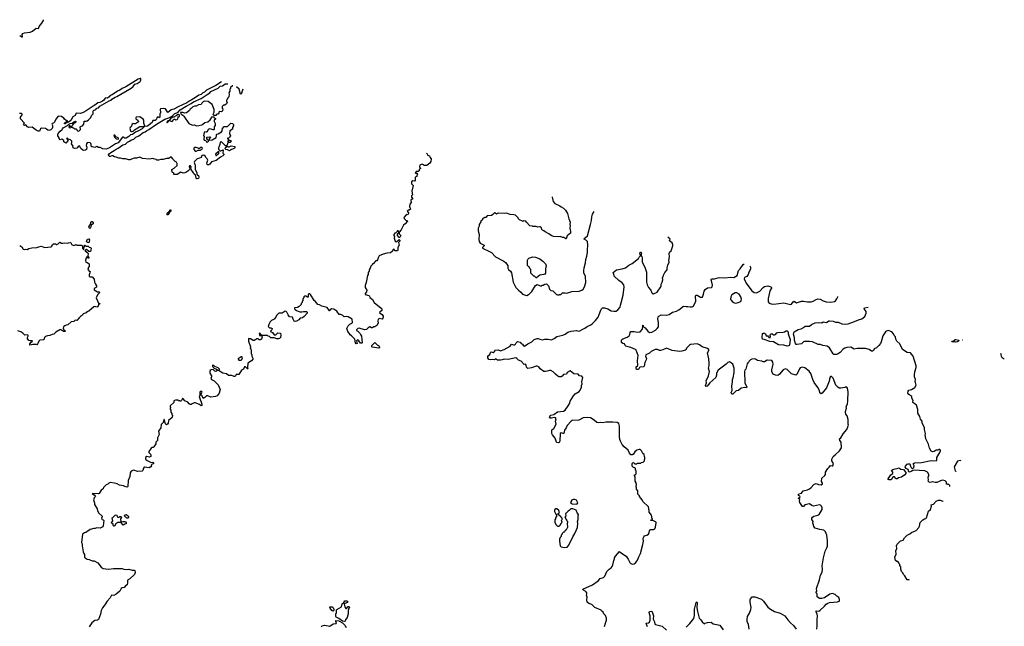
# Model space of a CAD drawing. Extents: x 2086813 to 2278017, y 548126 to 753336.
# Tile 411 of 461: x 2260055 to 2278017, y 664315 to 675381. Entities that reach past the tile are written whole.
import ezdxf

# ---------------------------------------------------------------- set-up
doc = ezdxf.new("R2010")
doc.units = 0

msp = doc.modelspace()

# ---------------------------------------------------------------- linework, layer by layer
at = {"layer": '0CON10XD'}
for points in [[(2260055, 675087), (2260067, 675087), (2260095, 675068), (2260105, 675070), (2260103, 675113), (2260112, 675128), (2260145, 675140), (2260244, 675156), (2260286, 675174), (2260355, 675223), (2260398, 675222), (2260408, 675255), (2260462, 675315), (2260488, 675368), (2260490, 675381)], [(2263734, 674250), (2263631, 674179), (2263466, 674094), (2263425, 674061), (2263395, 674049), (2263365, 674018), (2263326, 674004), (2263278, 673975), (2263185, 673915), (2263157, 673903), (2263106, 673864), (2262946, 673794), (2262865, 673751), (2262816, 673734), (2262785, 673703), (2262755, 673690), (2262714, 673754), (2262685, 673761), (2262626, 673754), (2262617, 673743), (2262622, 673685), (2262612, 673655), (2262609, 673601), (2262595, 673593), (2262585, 673600), (2262565, 673600), (2262555, 673590), (2262552, 673565), (2262545, 673552), (2262525, 673544), (2262485, 673540), (2262472, 673505), (2262385, 673439), (2262364, 673434), (2262340, 673440), (2262318, 673495), (2262318, 673545), (2262305, 673568), (2262246, 673606), (2262180, 673605), (2262171, 673589), (2262173, 673573), (2262210, 673545), (2262220, 673515), (2262165, 673482), (2262145, 673480), (2262125, 673488), (2262104, 673476), (2262090, 673425), (2262070, 673415), (2262062, 673395), (2262078, 673355), (2262095, 673338), (2262125, 673348), (2262147, 673373), (2262179, 673391), (2262245, 673432), (2262305, 673430), (2262340, 673440), (2262291, 673389), (2262213, 673345), (2262170, 673330), (2262115, 673286), (2262075, 673279), (2262045, 673248), (2261995, 673219), (2261975, 673222), (2261945, 673238), (2261930, 673235), (2261852, 673135), (2261805, 673114), (2261695, 673045), (2261635, 673018), (2261573, 673023), (2261525, 673048), (2261495, 673050), (2261465, 673068), (2261425, 673050), (2261385, 673062), (2261363, 673063), (2261358, 673085), (2261362, 673105), (2261353, 673123), (2261342, 673132), (2261305, 673140), (2261285, 673132), (2261273, 673115), (2261270, 673085), (2261278, 673055), (2261276, 673014), (2261255, 672998), (2261227, 672997), (2261205, 673002), (2261173, 673033), (2261150, 673070), (2261135, 673077), (2261100, 673035), (2261055, 673033), (2261030, 673045), (2261022, 673055), (2261030, 673075), (2260998, 673115), (2261007, 673143), (2261008, 673165), (2260985, 673190), (2260942, 673202), (2260925, 673220), (2260910, 673215), (2260928, 673198), (2260930, 673185), (2260940, 673175), (2260895, 673128), (2260860, 673155), (2260860, 673175), (2260845, 673192), (2260825, 673200), (2260795, 673192), (2260778, 673215), (2260778, 673228), (2260748, 673265), (2260748, 673285), (2260757, 673305), (2260791, 673349), (2260830, 673375), (2260835, 673390), (2260850, 673405), (2260928, 673452), (2260953, 673477), (2260975, 673488), (2261015, 673490), (2261045, 673520), (2261075, 673530), (2261080, 673525), (2261078, 673512), (2261068, 673502), (2261052, 673498), (2261022, 673468), (2261017, 673453), (2260998, 673432), (2260985, 673430), (2260955, 673450), (2260950, 673425), (2260965, 673410), (2261015, 673420), (2261025, 673410), (2261035, 673410), (2261055, 673390), (2261085, 673390), (2261098, 673378), (2261102, 673362), (2261112, 673352), (2261135, 673350), (2261162, 673378), (2261160, 673425), (2261175, 673440), (2261200, 673445), (2261227, 673473), (2261232, 673528), (2261265, 673530), (2261285, 673538), (2261312, 673555), (2261352, 673595), (2261366, 673634), (2261395, 673662), (2261398, 673712), (2261404, 673726), (2261445, 673744), (2261465, 673764), (2261495, 673774), (2261518, 673802), (2261685, 673903), (2261722, 673915), (2261738, 673932), (2261794, 673966), (2261825, 673979), (2262086, 674134), (2262126, 674164), (2262157, 674203), (2262201, 674219), (2262252, 674255), (2262268, 674275), (2262268, 674308), (2262255, 674310), (2262215, 674296), (2261992, 674158), (2261922, 674125), (2261885, 674094), (2261838, 674075), (2261741, 674009), (2261705, 673997), (2261688, 673972), (2261658, 673952), (2261627, 673953), (2261615, 673947), (2261590, 673910), (2261568, 673895), (2261515, 673869), (2261478, 673865), (2261447, 673833), (2261393, 673805), (2261265, 673721), (2261215, 673686), (2261162, 673668), (2261083, 673677), (2261070, 673635), (2261025, 673610), (2260989, 673541), (2260945, 673510), (2260925, 673510), (2260915, 673500), (2260902, 673498), (2260885, 673480), (2260872, 673482), (2260870, 673495), (2260883, 673507), (2260908, 673512), (2260912, 673528), (2260928, 673532), (2260928, 673538), (2260905, 673540), (2260874, 673564), (2260858, 673585), (2260815, 673612), (2260755, 673618), (2260715, 673568), (2260688, 673512), (2260674, 673496), (2260648, 673485), (2260642, 673475), (2260652, 673452), (2260652, 673415), (2260646, 673394), (2260626, 673374), (2260585, 673360), (2260566, 673366), (2260546, 673386), (2260526, 673396), (2260455, 673402), (2260435, 673390), (2260415, 673350), (2260395, 673348), (2260356, 673366), (2260285, 673418), (2260225, 673412), (2260200, 673425), (2260165, 673460), (2260145, 673452), (2260125, 673460), (2260122, 673465), (2260140, 673495), (2260070, 673575), (2260072, 673605), (2260098, 673645), (2260098, 673655), (2260085, 673672), (2260052, 673668)], [(2263943, 674177), (2263938, 674172), (2263900, 674145), (2263900, 674125), (2263890, 674115), (2263890, 674075), (2263872, 674045), (2263878, 674025), (2263870, 673975), (2263850, 673955), (2263838, 673922), (2263830, 673915), (2263830, 673885), (2263838, 673875), (2263828, 673845), (2263795, 673820), (2263775, 673820), (2263750, 673795), (2263748, 673768), (2263760, 673755), (2263755, 673720), (2263735, 673702), (2263700, 673705), (2263690, 673695), (2263688, 673672), (2263675, 673660), (2263650, 673655), (2263640, 673645), (2263638, 673632), (2263595, 673630), (2263588, 673638), (2263587, 673655), (2263602, 673695), (2263601, 673745), (2263566, 673836), (2263495, 673886), (2263425, 673894), (2263400, 673880), (2263380, 673860), (2263365, 673832), (2263315, 673828), (2263275, 673804), (2263247, 673803), (2263216, 673794), (2263185, 673758), (2263164, 673746), (2263150, 673725), (2263096, 673684), (2263065, 673676), (2263033, 673687), (2262990, 673685), (2262992, 673662), (2263029, 673639), (2263048, 673618), (2263139, 673489), (2263205, 673459), (2263235, 673462), (2263285, 673447), (2263321, 673449), (2263375, 673461), (2263397, 673473), (2263433, 673507), (2263485, 673518), (2263528, 673552), (2263555, 673593), (2263575, 673612), (2263590, 673610), (2263605, 673590), (2263630, 673580), (2263630, 673565), (2263603, 673545), (2263604, 673524), (2263622, 673485), (2263622, 673448), (2263600, 673425), (2263605, 673380), (2263595, 673370), (2263585, 673370), (2263546, 673386), (2263515, 673390), (2263492, 673378), (2263473, 673337), (2263455, 673330), (2263435, 673332), (2263423, 673325), (2263410, 673265), (2263420, 673255), (2263413, 673203), (2263420, 673185), (2263450, 673175), (2263460, 673155), (2263475, 673142), (2263500, 673165), (2263498, 673178), (2263480, 673195), (2263472, 673215), (2263470, 673235), (2263475, 673240), (2263525, 673242), (2263536, 673236), (2263529, 673221), (2263510, 673205), (2263512, 673182), (2263565, 673188), (2263638, 673232), (2263647, 673265), (2263644, 673286), (2263650, 673295), (2263675, 673298), (2263736, 673334), (2263747, 673355), (2263752, 673398), (2263785, 673430), (2263848, 673432), (2263905, 673490), (2263938, 673488), (2263957, 673467), (2263958, 673445), (2263940, 673415), (2263938, 673382), (2263890, 673355), (2263882, 673305), (2263898, 673265), (2263882, 673235), (2263865, 673220), (2263840, 673215), (2263858, 673208), (2263862, 673192), (2263872, 673182), (2263895, 673180), (2263902, 673172), (2263915, 673170), (2263918, 673162), (2263897, 673143), (2263885, 673140), (2263862, 673152), (2263858, 673168), (2263852, 673168), (2263850, 673135), (2263835, 673080), (2263812, 673082), (2263735, 673150), (2263710, 673145), (2263707, 673105), (2263690, 673055), (2263680, 673045), (2263680, 673015), (2263695, 673010), (2263705, 672990), (2263725, 672990), (2263770, 673005), (2263762, 672945), (2263780, 672925), (2263780, 672915), (2263760, 672895), (2263716, 672874), (2263642, 672815), (2263555, 672788), (2263525, 672747), (2263505, 672733), (2263484, 672734), (2263475, 672740), (2263468, 672765), (2263486, 672816), (2263473, 672843), (2263448, 672865), (2263443, 672883), (2263415, 672908), (2263377, 672903), (2263363, 672867), (2263338, 672852), (2263290, 672845), (2263247, 672795), (2263239, 672775), (2263259, 672725), (2263256, 672654), (2263287, 672587), (2263289, 672559), (2263317, 672537), (2263326, 672505), (2263319, 672485), (2263295, 672475), (2263285, 672479), (2263275, 672495), (2263264, 672544), (2263236, 672565), (2263225, 672590), (2263182, 672645), (2263177, 672665), (2263186, 672695), (2263165, 672720), (2263154, 672716), (2263148, 672705), (2263148, 672695), (2263162, 672675), (2263160, 672655), (2263123, 672617), (2263085, 672592), (2263066, 672584), (2263035, 672583), (2262995, 672600), (2262925, 672557), (2262870, 672555), (2262868, 672578), (2262858, 672588), (2262842, 672592), (2262838, 672608), (2262830, 672615), (2262840, 672625), (2262832, 672632), (2262830, 672645), (2262875, 672670), (2262928, 672722), (2262930, 672755), (2262922, 672762), (2262918, 672778), (2262908, 672788), (2262892, 672792), (2262852, 672832), (2262850, 672845), (2262825, 672870), (2262805, 672870), (2262775, 672850), (2262735, 672850), (2262675, 672832), (2262628, 672832), (2262585, 672820), (2262555, 672820), (2262545, 672830), (2262495, 672840), (2262485, 672848), (2262425, 672836), (2262295, 672850), (2262245, 672870), (2262185, 672853), (2262145, 672852), (2262065, 672827), (2262045, 672827), (2261985, 672843), (2261935, 672842), (2261895, 672853), (2261865, 672854), (2261815, 672873), (2261785, 672877), (2261755, 672897), (2261734, 672896), (2261705, 672883), (2261690, 672885), (2261680, 672895), (2261678, 672915), (2261690, 672935), (2261715, 672959), (2261778, 672995), (2261815, 673021), (2261854, 673036), (2261935, 673095), (2261988, 673112), (2262024, 673146), (2262058, 673162), (2262085, 673183), (2262138, 673202), (2262172, 673235), (2262229, 673261), (2262305, 673323), (2262345, 673332), (2262368, 673355), (2262414, 673376), (2262553, 673477), (2262705, 673564), (2262778, 673592), (2262837, 673623), (2262885, 673670), (2262942, 673688), (2262985, 673736), (2263095, 673805), (2263185, 673849), (2263225, 673881), (2263368, 673942), (2263475, 674019), (2263526, 674044), (2263545, 674068), (2263677, 674133), (2263715, 674169), (2263754, 674176), (2263805, 674209), (2263850, 674210)], [(2264127, 674113), (2264095, 674020), (2264083, 674023), (2264060, 674115), (2264013, 674153)], [(2262745, 673500), (2262780, 673540), (2262835, 673522), (2262847, 673533), (2262854, 673556), (2262873, 673567), (2262885, 673568), (2262906, 673556), (2262925, 673559), (2262943, 673575), (2262948, 673598), (2262942, 673608), (2262970, 673615), (2262968, 673638), (2262955, 673650), (2262935, 673648), (2262910, 673625), (2262865, 673600), (2262845, 673600), (2262805, 673572), (2262780, 673540), (2262760, 673535), (2262740, 673515), (2262745, 673500)], [(2261855, 673200), (2261860, 673215), (2261850, 673225), (2261812, 673242), (2261790, 673275), (2261770, 673275), (2261785, 673240), (2261815, 673210), (2261855, 673200)], [(2263275, 672982), (2263308, 673002), (2263345, 673000), (2263386, 673024), (2263390, 673035), (2263375, 673050), (2263355, 673050), (2263335, 673030), (2263315, 673030), (2263308, 673038), (2263275, 673050), (2263242, 673048), (2263230, 673035), (2263232, 673015), (2263254, 672984), (2263275, 672982)], [(2263885, 672990), (2263847, 673007), (2263813, 673013), (2263802, 673022), (2263812, 673048), (2263832, 673068), (2263855, 673070), (2263862, 673062), (2263875, 673060), (2263915, 673078), (2263978, 673068), (2263980, 673045), (2263965, 673030), (2263917, 673013), (2263885, 672990)], [(2267478, 672945), (2267488, 672935), (2267492, 672912), (2267529, 672899), (2267535, 672870), (2267560, 672845), (2267558, 672795), (2267539, 672761), (2267485, 672720), (2267435, 672722), (2267424, 672734), (2267395, 672744), (2267352, 672725), (2267348, 672705), (2267368, 672662), (2267352, 672658), (2267342, 672648), (2267340, 672625), (2267325, 672610), (2267312, 672612), (2267305, 672620), (2267270, 672585), (2267275, 672580), (2267308, 672578), (2267310, 672555), (2267300, 672545), (2267298, 672522), (2267270, 672505), (2267268, 672455), (2267255, 672438), (2267225, 672442), (2267203, 672425), (2267204, 672385), (2267231, 672355), (2267210, 672255), (2267218, 672185), (2267202, 672165), (2267200, 672145), (2267228, 672115), (2267212, 672108), (2267193, 672087), (2267197, 672043), (2267170, 672015), (2267168, 671975), (2267182, 671925), (2267162, 671908), (2267140, 671905), (2267123, 671887), (2267150, 671855), (2267150, 671845), (2267140, 671835), (2267138, 671822), (2267115, 671828), (2267105, 671822), (2267062, 671775), (2267070, 671755), (2267088, 671735), (2267105, 671720), (2267125, 671720), (2267130, 671705), (2267088, 671655), (2267056, 671634), (2267017, 671545), (2266980, 671505), (2266980, 671475), (2267006, 671445), (2266995, 671417), (2266985, 671408), (2266975, 671410), (2266950, 671445), (2266950, 671475), (2266970, 671495), (2266970, 671515), (2266955, 671530), (2266945, 671530), (2266938, 671512), (2266918, 671492), (2266900, 671485), (2266882, 671465), (2266880, 671445), (2266890, 671425), (2266884, 671395), (2266905, 671338), (2266925, 671328), (2266937, 671333), (2266975, 671370), (2266987, 671357), (2266987, 671343), (2266968, 671315), (2266980, 671265), (2266951, 671225), (2266954, 671176), (2266945, 671167), (2266905, 671162), (2266885, 671190), (2266874, 671196), (2266860, 671185), (2266855, 671160), (2266820, 671125), (2266755, 671120), (2266685, 671101), (2266615, 671072), (2266592, 671035), (2266585, 671000), (2266568, 670982), (2266555, 670980), (2266542, 670968), (2266505, 670930), (2266492, 670928), (2266490, 670915), (2266460, 670885), (2266450, 670845), (2266430, 670815), (2266430, 670795), (2266413, 670767), (2266410, 670735), (2266400, 670715), (2266378, 670585), (2266358, 670532), (2266360, 670495), (2266388, 670445), (2266382, 670418), (2266360, 670385), (2266360, 670365), (2266427, 670347), (2266437, 670335), (2266441, 670311), (2266492, 670275), (2266524, 670224), (2266650, 670120), (2266660, 670105), (2266662, 670075), (2266625, 670048), (2266620, 670035), (2266665, 670003), (2266684, 669975), (2266687, 669955), (2266680, 669935), (2266665, 669920), (2266615, 669927), (2266595, 669910), (2266590, 669885), (2266593, 669845), (2266572, 669805), (2266555, 669788), (2266535, 669778), (2266505, 669780), (2266498, 669765), (2266485, 669758), (2266475, 669758), (2266445, 669778), (2266415, 669762), (2266400, 669745), (2266382, 669728), (2266345, 669722), (2266245, 669752), (2266225, 669747), (2266202, 669725), (2266202, 669712), (2266225, 669700), (2266260, 669665), (2266270, 669635), (2266290, 669605), (2266300, 669485), (2266295, 669480), (2266272, 669482), (2266243, 669523), (2266215, 669538), (2266200, 669525), (2266210, 669475), (2266195, 669470), (2266182, 669485), (2266170, 669555), (2266110, 669615), (2266084, 669634), (2266068, 669665), (2266042, 669695), (2266020, 669745), (2266047, 669795), (2266076, 669824), (2266115, 669842), (2266128, 669855), (2266122, 669915), (2266045, 669963), (2266015, 669968), (2265975, 669962), (2265950, 669985), (2265915, 670002), (2265883, 670003), (2265843, 670063), (2265785, 670102), (2265743, 670107), (2265720, 670085), (2265715, 670070), (2265705, 670070), (2265665, 670128), (2265565, 670153), (2265525, 670178), (2265495, 670188), (2265446, 670246), (2265425, 670260), (2265362, 670365), (2265345, 670380), (2265335, 670380), (2265320, 670365), (2265318, 670322), (2265305, 670320), (2265275, 670340), (2265255, 670340), (2265240, 670325), (2265240, 670315), (2265223, 670287), (2265220, 670255), (2265210, 670245), (2265207, 670223), (2265190, 670205), (2265190, 670185), (2265153, 670147), (2265125, 670132), (2265070, 670125), (2265070, 670105), (2265081, 670091), (2265105, 670078), (2265165, 670052), (2265205, 670050), (2265235, 670058), (2265285, 670058), (2265298, 670045), (2265298, 670025), (2265246, 669964), (2265215, 669943), (2265172, 669938), (2265148, 669905), (2265105, 669881), (2265078, 669878), (2265065, 669883), (2265043, 669915), (2265030, 669955), (2264975, 669962), (2264950, 669995), (2264926, 670046), (2264915, 670058), (2264895, 670062), (2264845, 670030), (2264782, 670028), (2264740, 669985), (2264730, 669955), (2264695, 669920), (2264650, 669895), (2264620, 669865), (2264620, 669855), (2264598, 669822), (2264590, 669785), (2264612, 669762), (2264635, 669760), (2264660, 669745), (2264657, 669723), (2264632, 669698), (2264632, 669692), (2264665, 669672), (2264695, 669632), (2264727, 669633), (2264765, 669670), (2264815, 669660), (2264822, 669625), (2264810, 669585), (2264795, 669568), (2264775, 669558), (2264745, 669558), (2264695, 669580), (2264635, 669580), (2264615, 669600), (2264585, 669610), (2264575, 669620), (2264482, 669622), (2264462, 669632), (2264435, 669660), (2264422, 669655), (2264432, 669622), (2264468, 669618), (2264480, 669595), (2264466, 669554), (2264445, 669542), (2264423, 669543), (2264405, 669560), (2264375, 669560), (2264355, 669540), (2264345, 669540), (2264335, 669530), (2264315, 669530), (2264265, 669560), (2264245, 669560), (2264232, 669568), (2264230, 669515), (2264268, 669415), (2264260, 669385), (2264270, 669375), (2264278, 669348), (2264280, 669285), (2264290, 669275), (2264290, 669245), (2264310, 669205), (2264309, 669185), (2264285, 669159), (2264216, 669114), (2264210, 669035), (2264218, 669012), (2264212, 669012), (2264177, 669047), (2264155, 669050), (2264138, 669005), (2264104, 668986), (2264055, 668910), (2264005, 668910), (2263987, 668873), (2263965, 668870), (2263925, 668888), (2263865, 668893), (2263825, 668920), (2263760, 668935), (2263682, 668982), (2263682, 668988), (2263698, 668992), (2263700, 669005), (2263675, 669030), (2263613, 669053), (2263595, 669070), (2263572, 669078), (2263570, 669055), (2263602, 669022), (2263647, 669007), (2263670, 668985), (2263635, 668962), (2263615, 668968), (2263585, 669000), (2263548, 668992), (2263531, 668979), (2263522, 668965), (2263523, 668933), (2263557, 668883), (2263557, 668865), (2263543, 668835), (2263556, 668816), (2263602, 668795), (2263675, 668720), (2263712, 668635), (2263697, 668565), (2263659, 668521), (2263626, 668504), (2263545, 668497), (2263485, 668522), (2263465, 668522), (2263435, 668487), (2263405, 668470), (2263385, 668520), (2263360, 668545), (2263379, 668571), (2263382, 668585), (2263376, 668596), (2263345, 668598), (2263340, 668585), (2263340, 668525), (2263332, 668505), (2263378, 668368), (2263378, 668345), (2263366, 668334), (2263335, 668358), (2263255, 668392), (2263235, 668392), (2263200, 668375), (2263185, 668360), (2263165, 668360), (2263144, 668374), (2263123, 668403), (2263067, 668427), (2263046, 668456), (2263025, 668470), (2263008, 668432), (2262995, 668420), (2262985, 668420), (2262975, 668430), (2262955, 668430), (2262945, 668440), (2262895, 668440), (2262870, 668425), (2262865, 668400), (2262800, 668335), (2262800, 668315), (2262810, 668305), (2262800, 668295), (2262800, 668275), (2262810, 668255), (2262813, 668223), (2262830, 668195), (2262830, 668175), (2262840, 668165), (2262838, 668125), (2262771, 668069), (2262762, 668018), (2262750, 668000), (2262735, 667992), (2262716, 668006), (2262690, 668085), (2262682, 668088), (2262672, 668035), (2262636, 667994), (2262628, 667935), (2262588, 667875), (2262597, 667815), (2262570, 667755), (2262572, 667725), (2262567, 667705), (2262540, 667675), (2262538, 667645), (2262505, 667590), (2262492, 667578), (2262473, 667577), (2262454, 667566), (2262410, 667505), (2262410, 667485), (2262440, 667455), (2262450, 667435), (2262450, 667415), (2262425, 667402), (2262375, 667410), (2262352, 667395), (2262353, 667365), (2262379, 667339)], [(2263645, 672902), (2263672, 672928), (2263690, 672935), (2263688, 672968), (2263675, 672970), (2263628, 672925), (2263632, 672905), (2263645, 672902)], [(2269768, 672147), (2269768, 672145), (2269786, 672066), (2269815, 672028), (2269908, 671988), (2269934, 671964), (2269975, 671940), (2270010, 671905), (2270050, 671845), (2270073, 671747), (2270094, 671685), (2270090, 671645), (2270098, 671625), (2270089, 671575), (2270103, 671515), (2270103, 671487), (2270044, 671436), (2270026, 671384), (2270015, 671383), (2269980, 671405), (2269955, 671408), (2269915, 671428), (2269885, 671422), (2269795, 671427), (2269750, 671445), (2269705, 671477), (2269639, 671509), (2269615, 671532), (2269594, 671544), (2269582, 671555), (2269572, 671585), (2269555, 671600), (2269535, 671603), (2269505, 671598), (2269475, 671608), (2269415, 671610), (2269407, 671617), (2269363, 671623), (2269300, 671685), (2269290, 671705), (2269245, 671710), (2269235, 671700), (2269228, 671708), (2269175, 671730), (2269155, 671750), (2269150, 671765), (2269102, 671812), (2269072, 671822), (2269005, 671828), (2268935, 671852), (2268895, 671848), (2268795, 671852), (2268773, 671847), (2268755, 671832), (2268730, 671855), (2268715, 671860), (2268686, 671824), (2268665, 671810), (2268585, 671800), (2268558, 671772), (2268535, 671770), (2268525, 671760), (2268515, 671760), (2268500, 671745), (2268498, 671732), (2268470, 671705), (2268470, 671695), (2268440, 671645), (2268437, 671613), (2268418, 671575), (2268418, 671528), (2268438, 671465), (2268432, 671375), (2268438, 671335), (2268455, 671303), (2268530, 671265), (2268530, 671255), (2268500, 671225), (2268500, 671215), (2268510, 671205), (2268615, 671158), (2268660, 671135), (2268734, 671054), (2268885, 670978), (2268919, 670949), (2268958, 670895), (2268962, 670845), (2268972, 670825), (2269008, 670795), (2269027, 670765), (2269058, 670595), (2269108, 670495), (2269154, 670444), (2269199, 670409), (2269230, 670375), (2269283, 670353), (2269305, 670352), (2269335, 670370), (2269345, 670370), (2269395, 670420), (2269465, 670530), (2269495, 670548), (2269565, 670520), (2269585, 670540), (2269605, 670540), (2269633, 670557), (2269665, 670560), (2269700, 670525), (2269720, 670465), (2269732, 670452), (2269745, 670440), (2269780, 670435), (2269845, 670370), (2269855, 670370), (2269865, 670360), (2269895, 670360), (2269905, 670370), (2269925, 670370), (2269955, 670400), (2270005, 670400), (2270035, 670392), (2270125, 670422), (2270262, 670428), (2270310, 670445), (2270332, 670465), (2270360, 670505), (2270381, 670585), (2270374, 670694), (2270348, 670765), (2270348, 670805), (2270354, 670856), (2270376, 670945), (2270381, 671005), (2270401, 671065), (2270414, 671135), (2270411, 671185), (2270418, 671265), (2270411, 671335), (2270394, 671355), (2270352, 671375), (2270347, 671385), (2270414, 671435), (2270467, 671647), (2270486, 671715), (2270491, 671785), (2270504, 671835), (2270532, 671880)], [(2262755, 671816), (2262745, 671822), (2262745, 671850), (2262779, 671881), (2262805, 671914), (2262815, 671910), (2262811, 671885), (2262782, 671858), (2262765, 671824), (2262755, 671816)], [(2261335, 671572), (2261320, 671585), (2261318, 671602), (2261352, 671658), (2261355, 671690), (2261365, 671700), (2261375, 671700), (2261397, 671677), (2261398, 671655), (2261360, 671635), (2261348, 671585), (2261335, 671572)], [(2269764, 667855), (2269764, 667896), (2269800, 667925), (2269843, 668005), (2269830, 668055), (2269841, 668101), (2269832, 668115), (2269805, 668123), (2269755, 668109), (2269735, 668113), (2269722, 668125), (2269726, 668145), (2269745, 668168), (2269800, 668180), (2269865, 668228), (2269975, 668238), (2270005, 668260), (2270062, 668335), (2270088, 668385), (2270088, 668405), (2270097, 668423), (2270155, 668520), (2270187, 668553), (2270260, 668600), (2270280, 668625), (2270302, 668678), (2270303, 668707), (2270318, 668735), (2270312, 668775), (2270328, 668855), (2270308, 668878), (2270270, 668885), (2270240, 668915), (2270165, 668922), (2270095, 668973), (2270045, 668947), (2270028, 668912), (2269973, 668907), (2269950, 668875), (2269933, 668867), (2269897, 668867), (2269875, 668878), (2269832, 668912), (2269789, 668959), (2269745, 668980), (2269719, 668979), (2269675, 668972), (2269645, 668961), (2269617, 668965), (2269550, 669010), (2269525, 669046), (2269495, 669061), (2269475, 669060), (2269391, 669029), (2269325, 669017), (2269303, 669045), (2269295, 669080), (2269280, 669095), (2269255, 669090), (2269205, 669150), (2269152, 669172), (2269125, 669202), (2269105, 669210), (2268965, 669184), (2268895, 669190), (2268857, 669173), (2268825, 669169), (2268772, 669172), (2268735, 669192), (2268714, 669176), (2268675, 669182), (2268635, 669177), (2268615, 669183), (2268598, 669215), (2268598, 669235), (2268608, 669255), (2268630, 669275), (2268643, 669307), (2268655, 669320), (2268695, 669312), (2268720, 669335), (2268720, 669345), (2268728, 669352), (2268785, 669356), (2268825, 669343), (2268895, 669367), (2269003, 669427), (2269025, 669462), (2269065, 669447), (2269085, 669450), (2269100, 669460), (2269114, 669486), (2269138, 669512), (2269185, 669496), (2269203, 669475), (2269230, 669460), (2269245, 669430), (2269265, 669428), (2269322, 669468), (2269396, 669504), (2269443, 669547), (2269494, 669566), (2269515, 669566), (2269543, 669553), (2269595, 669542), (2269635, 669551), (2269695, 669551), (2269755, 669540), (2269805, 669562), (2269855, 669604), (2269965, 669626), (2270006, 669644), (2270055, 669678), (2270113, 669697), (2270215, 669709), (2270255, 669700), (2270275, 669702), (2270315, 669730), (2270365, 669754), (2270405, 669786), (2270475, 669814), (2270504, 669836), (2270557, 669893), (2270605, 669957), (2270629, 670005), (2270655, 670083), (2270671, 670109), (2270687, 670123), (2270722, 670122), (2270785, 670104), (2270845, 670070), (2270895, 670061), (2270934, 670066), (2270967, 670085), (2271008, 670135), (2271013, 670175), (2271030, 670215), (2271066, 670355), (2271080, 670505), (2271074, 670545), (2271045, 670581), (2270985, 670624), (2270898, 670705), (2270892, 670742), (2270880, 670755), (2270882, 670768), (2270945, 670818), (2271045, 670833), (2271105, 670853), (2271165, 670900), (2271227, 670933), (2271345, 671022), (2271354, 671046), (2271380, 671075), (2271370, 671125), (2271374, 671136), (2271385, 671142), (2271395, 671140), (2271400, 671125), (2271390, 671105), (2271390, 671075), (2271402, 671062), (2271409, 671039), (2271408, 670975), (2271412, 670955), (2271457, 670865), (2271487, 670775), (2271487, 670595), (2271502, 670545), (2271528, 670495), (2271568, 670448), (2271588, 670395), (2271605, 670380), (2271615, 670378), (2271685, 670412), (2271753, 670505), (2271760, 670525), (2271757, 670555), (2271775, 670590), (2271787, 670637), (2271780, 670675), (2271792, 670688), (2271800, 670720), (2271822, 670768), (2271867, 670815), (2271868, 670855), (2271880, 670905), (2271903, 670955), (2271894, 670985), (2271909, 671055), (2271904, 671115), (2271917, 671143), (2271938, 671165), (2271970, 671255), (2271970, 671275), (2271955, 671310), (2271910, 671345), (2271913, 671367), (2271920, 671375), (2271877, 671411)], [(2260055, 671263), (2260092, 671235), (2260118, 671195), (2260135, 671187), (2260165, 671193), (2260189, 671191), (2260225, 671207), (2260275, 671218), (2260365, 671222), (2260403, 671237), (2260445, 671250), (2260515, 671228), (2260625, 671240), (2260643, 671247), (2260655, 671278), (2260675, 671293), (2260715, 671290), (2260722, 671282), (2260735, 671280), (2260742, 671288), (2260758, 671292), (2260785, 671320), (2260820, 671305), (2260845, 671302), (2260875, 671308), (2260925, 671302), (2260945, 671312), (2260985, 671318), (2260997, 671307), (2261002, 671282), (2261045, 671262), (2261085, 671278), (2261095, 671270), (2261125, 671268), (2261185, 671270), (2261200, 671255), (2261200, 671215), (2261208, 671208), (2261212, 671192), (2261225, 671180), (2261230, 671195), (2261222, 671202), (2261220, 671215), (2261240, 671235), (2261240, 671265), (2261245, 671270), (2261265, 671250), (2261305, 671250), (2261325, 671230), (2261350, 671225), (2261360, 671205), (2261350, 671185), (2261345, 671150), (2261315, 671150), (2261275, 671190), (2261250, 671175), (2261250, 671165), (2261297, 671127), (2261303, 671113), (2261300, 671065), (2261318, 671045), (2261315, 671030), (2261305, 671030), (2261288, 671048), (2261273, 671047), (2261258, 670995), (2261260, 670955), (2261285, 670950), (2261320, 670925), (2261320, 670875), (2261310, 670865), (2261300, 670825), (2261302, 670815), (2261325, 670792), (2261340, 670790), (2261337, 670763), (2261322, 670725), (2261325, 670700), (2261338, 670688), (2261377, 670687), (2261415, 670650), (2261422, 670595), (2261437, 670555), (2261458, 670525), (2261457, 670503), (2261415, 670480), (2261411, 670455), (2261475, 670418), (2261505, 670418), (2261518, 670405), (2261482, 670368), (2261458, 670325), (2261453, 670305), (2261477, 670255), (2261490, 670210), (2261520, 670205), (2261518, 670195), (2261493, 670177), (2261479, 670141), (2261465, 670137), (2261425, 670148), (2261405, 670140), (2261315, 670063), (2261279, 670051), (2261265, 670032), (2261216, 670014), (2261201, 669989), (2261165, 669967), (2261138, 669942), (2261098, 669892), (2261065, 669898), (2261045, 669878), (2260995, 669871), (2260935, 669812), (2260905, 669809), (2260879, 669795), (2260856, 669775), (2260851, 669751), (2260860, 669725), (2260872, 669712), (2260890, 669705), (2260880, 669695), (2260855, 669690), (2260835, 669710), (2260822, 669712), (2260808, 669728), (2260785, 669726), (2260715, 669683), (2260678, 669642), (2260645, 669636), (2260605, 669618), (2260565, 669616), (2260525, 669601), (2260510, 669585), (2260495, 669540), (2260423, 669537), (2260410, 669525), (2260380, 669465), (2260365, 669450), (2260355, 669458), (2260295, 669458), (2260273, 669447), (2260240, 669445), (2260242, 669468), (2260265, 669500), (2260285, 669510), (2260288, 669525), (2260245, 669522), (2260225, 669528), (2260208, 669545), (2260200, 669555), (2260198, 669585), (2260210, 669605), (2260208, 669618), (2260195, 669630), (2260148, 669628), (2260113, 669663), (2260076, 669686), (2260022, 669702)], [(2261315, 671312), (2261290, 671315), (2261272, 671335), (2261293, 671375), (2261315, 671386), (2261329, 671365), (2261315, 671312)], [(2269485, 670670), (2269475, 670670), (2269445, 670700), (2269435, 670700), (2269380, 670755), (2269380, 670825), (2269363, 670843), (2269350, 670875), (2269335, 670880), (2269320, 670895), (2269320, 670995), (2269333, 671017), (2269345, 671030), (2269418, 671052), (2269467, 671047), (2269545, 671018), (2269600, 670975), (2269650, 670925), (2269658, 670895), (2269648, 670835), (2269650, 670755), (2269635, 670740), (2269617, 670733), (2269545, 670720), (2269485, 670670)], [(2274594, 664265), (2274604, 664326), (2274602, 664435), (2274609, 664505), (2274604, 664535), (2274584, 664576), (2274583, 664597), (2274635, 664594), (2274649, 664601), (2274738, 664685), (2274765, 664720), (2274800, 664735), (2274828, 664752), (2274975, 664760), (2274985, 664770), (2275008, 664772), (2275010, 664805), (2274995, 664840), (2274980, 664855), (2274960, 664865), (2274930, 664895), (2274885, 664912), (2274835, 664902), (2274737, 664833), (2274685, 664820), (2274645, 664822), (2274603, 664853), (2274600, 664905), (2274584, 664925), (2274584, 664936), (2274597, 664955), (2274590, 665005), (2274644, 665165), (2274665, 665248), (2274692, 665305), (2274700, 665355), (2274696, 665416), (2274719, 665565), (2274746, 665685), (2274782, 665745), (2274792, 665775), (2274789, 665875), (2274778, 665975), (2274755, 666040), (2274727, 666067), (2274651, 666081), (2274568, 666108), (2274543, 666133), (2274537, 666167), (2274522, 666195), (2274527, 666225), (2274508, 666265), (2274508, 666285), (2274520, 666305), (2274545, 666322), (2274615, 666341), (2274637, 666355), (2274696, 666445), (2274696, 666475), (2274684, 666504), (2274665, 666523), (2274645, 666529), (2274535, 666508), (2274506, 666516), (2274465, 666552), (2274375, 666530), (2274355, 666502), (2274335, 666503), (2274287, 666575), (2274282, 666595), (2274286, 666626), (2274263, 666645), (2274263, 666655), (2274290, 666675), (2274286, 666686), (2274265, 666698), (2274257, 666715), (2274275, 666734), (2274318, 666742), (2274346, 666784), (2274425, 666804), (2274462, 666825), (2274492, 666845), (2274545, 666901), (2274565, 666911), (2274585, 666917), (2274625, 666901), (2274675, 666897), (2274702, 666915), (2274702, 666925), (2274679, 666959), (2274687, 667015), (2274744, 667066), (2274753, 667087), (2274757, 667125), (2274798, 667192), (2274823, 667215), (2274844, 667246), (2274875, 667240), (2274888, 667245), (2274900, 667285), (2274872, 667335), (2274872, 667365), (2274892, 667415), (2274932, 667445), (2275008, 667515), (2275045, 667570), (2275042, 667675), (2275018, 667705), (2275008, 667732), (2275036, 667754), (2275078, 667825), (2275142, 667905), (2275172, 667985), (2275168, 668005), (2275169, 668089), (2275148, 668155), (2275127, 668187), (2275118, 668215), (2275118, 668235), (2275136, 668294), (2275131, 668325), (2275156, 668365), (2275164, 668426), (2275166, 668595), (2275157, 668657), (2275145, 668680), (2275115, 668680), (2275107, 668673), (2275035, 668660), (2275005, 668662), (2274980, 668675), (2274942, 668715), (2274895, 668840), (2274865, 668870), (2274845, 668870), (2274832, 668852), (2274820, 668785), (2274776, 668664), (2274693, 668565), (2274675, 668556), (2274654, 668575), (2274643, 668615), (2274615, 668672), (2274550, 668760), (2274523, 668817), (2274487, 668925), (2274455, 668972), (2274375, 669028), (2274335, 669042), (2274295, 669028), (2274278, 669012), (2274229, 668911), (2274215, 668899), (2274135, 668923), (2274055, 669002), (2274025, 669010), (2273985, 668992), (2273917, 668915), (2273888, 668892), (2273840, 668895), (2273802, 668915), (2273777, 668957), (2273773, 668995), (2273801, 669095), (2273795, 669132), (2273775, 669162), (2273689, 669171), (2273645, 669140), (2273615, 669140), (2273595, 669150), (2273515, 669162), (2273480, 669185), (2273455, 669193), (2273410, 669185), (2273387, 669173), (2273337, 669123), (2273327, 669105), (2273300, 669005), (2273284, 668985), (2273279, 668965), (2273284, 668754), (2273321, 668675), (2273315, 668667), (2273285, 668669), (2273215, 668660), (2273166, 668614), (2273125, 668610), (2273065, 668550), (2273045, 668550), (2273037, 668575), (2273052, 668625), (2273046, 668695), (2273061, 668775), (2273060, 668815), (2273071, 668845), (2273088, 668945), (2273086, 669025), (2273064, 669094), (2273042, 669115), (2273005, 669137), (2272975, 669127), (2272944, 669096), (2272795, 668987), (2272769, 668935), (2272769, 668895), (2272754, 668855), (2272646, 668754), (2272595, 668694), (2272575, 668690), (2272564, 668705), (2272581, 668755), (2272579, 668795), (2272618, 668882), (2272638, 668965), (2272623, 669025), (2272634, 669075), (2272634, 669115), (2272626, 669196), (2272604, 669305), (2272626, 669345), (2272626, 669365), (2272605, 669383), (2272505, 669411), (2272455, 669450), (2272415, 669466), (2272295, 669454), (2272275, 669443), (2272225, 669392), (2272201, 669355), (2272135, 669332), (2272092, 669328), (2271955, 669346), (2271855, 669390), (2271785, 669360), (2271742, 669348), (2271725, 669348), (2271693, 669363), (2271645, 669364), (2271572, 669328), (2271543, 669295), (2271478, 669265), (2271473, 669245), (2271488, 669198), (2271486, 669176), (2271459, 669125), (2271447, 669063), (2271434, 669046), (2271375, 669042), (2271362, 669035), (2271345, 669002), (2271335, 668998), (2271305, 669002), (2271300, 669025), (2271304, 669046), (2271326, 669064), (2271333, 669077), (2271326, 669155), (2271336, 669255), (2271303, 669353), (2271287, 669367), (2271205, 669402), (2271115, 669426), (2271103, 669435), (2271088, 669465), (2271056, 669476), (2271034, 669494), (2271031, 669529), (2271038, 669545), (2271055, 669560), (2271135, 669589), (2271173, 669615), (2271188, 669635), (2271190, 669675), (2271205, 669690), (2271265, 669693), (2271328, 669678), (2271376, 669684), (2271418, 669735), (2271420, 669795), (2271415, 669810), (2271430, 669805), (2271430, 669785), (2271465, 669760), (2271516, 669696), (2271543, 669673), (2271585, 669678), (2271655, 669714), (2271687, 669745), (2271706, 669775), (2271706, 669855), (2271696, 669925), (2271702, 669958), (2271715, 669975), (2271755, 669994), (2271855, 669989), (2271901, 670001), (2271963, 670047), (2272035, 670066), (2272081, 670089), (2272165, 670156), (2272215, 670148), (2272245, 670151), (2272285, 670141), (2272325, 670144), (2272345, 670154), (2272387, 670243), (2272381, 670335), (2272387, 670353), (2272395, 670358), (2272415, 670354), (2272475, 670319), (2272508, 670322), (2272532, 670375), (2272544, 670426), (2272562, 670458), (2272605, 670488), (2272673, 670493), (2272685, 670508), (2272691, 670535), (2272682, 670595), (2272667, 670635), (2272674, 670656), (2272728, 670652), (2272815, 670676), (2272915, 670671), (2273025, 670681), (2273085, 670676), (2273116, 670694), (2273144, 670716), (2273165, 670808), (2273198, 670835), (2273255, 670912), (2273269, 670926)], [(2273375, 670889), (2273387, 670865), (2273387, 670835), (2273377, 670805), (2273358, 670775), (2273345, 670730), (2273318, 670695), (2273278, 670675), (2273274, 670655), (2273310, 670575), (2273412, 670432), (2273452, 670405), (2273495, 670401), (2273555, 670430), (2273618, 670495), (2273645, 670514), (2273705, 670527), (2273755, 670510), (2273768, 670498), (2273769, 670485), (2273739, 670435), (2273736, 670405), (2273706, 670295), (2273707, 670235), (2273725, 670210), (2273765, 670198), (2273815, 670193), (2273995, 670216), (2274115, 670183), (2274135, 670192), (2274165, 670236), (2274185, 670244), (2274225, 670216), (2274316, 670246), (2274356, 670246), (2274426, 670234), (2274495, 670236), (2274532, 670245), (2274582, 670278), (2274615, 670288), (2274655, 670282), (2274715, 670251), (2274770, 670235), (2274855, 670229), (2274918, 670242), (2274936, 670254), (2274964, 670286), (2274980, 670325), (2274980, 670330)], [(2273105, 670210), (2273145, 670213), (2273208, 670242), (2273219, 670261), (2273220, 670285), (2273208, 670325), (2273180, 670375), (2273135, 670398), (2273105, 670398), (2273047, 670363), (2273028, 670325), (2273020, 670285), (2273025, 670270), (2273066, 670226), (2273105, 670210)], [(2277021, 666868), (2277020, 666885), (2277005, 666900), (2276985, 666900), (2276978, 666908), (2276965, 666910), (2276960, 666945), (2276937, 666967), (2276916, 666976), (2276885, 666978), (2276785, 666938), (2276758, 666938), (2276705, 666952), (2276665, 666940), (2276645, 666943), (2276628, 666965), (2276632, 666985), (2276628, 667035), (2276640, 667065), (2276640, 667085), (2276615, 667128), (2276568, 667148), (2276375, 667164), (2276345, 667158), (2276315, 667136), (2276285, 667127), (2276274, 667135), (2276263, 667173), (2276224, 667194), (2276209, 667215), (2276214, 667235), (2276245, 667270), (2276265, 667280), (2276295, 667280), (2276303, 667235), (2276315, 667212), (2276335, 667192), (2276355, 667198), (2276365, 667210), (2276370, 667245), (2276354, 667276), (2276358, 667285), (2276380, 667295), (2276505, 667304), (2276685, 667340), (2276776, 667334), (2276783, 667347), (2276788, 667395), (2276840, 667485), (2276850, 667515), (2276850, 667525), (2276835, 667540), (2276825, 667540), (2276815, 667530), (2276775, 667530), (2276737, 667503), (2276715, 667500), (2276685, 667512), (2276652, 667562), (2276632, 667635), (2276588, 667735), (2276582, 667775), (2276572, 667795), (2276580, 667835), (2276562, 667905), (2276562, 667935), (2276545, 667980), (2276518, 668018), (2276518, 668055), (2276490, 668095), (2276474, 668144), (2276440, 668205), (2276439, 668269), (2276415, 668350), (2276386, 668376), (2276350, 668395), (2276348, 668412), (2276356, 668436), (2276330, 668475), (2276327, 668507), (2276274, 668544), (2276258, 668565), (2276260, 668605), (2276275, 668620), (2276325, 668632), (2276385, 668672), (2276407, 668715), (2276403, 668737), (2276398, 668765), (2276388, 668778), (2276396, 668815), (2276381, 668865), (2276377, 668905), (2276382, 668955), (2276410, 669035), (2276410, 669065), (2276352, 669242), (2276306, 669306), (2276245, 669312), (2276162, 669362), (2276108, 669465), (2276059, 669519), (2276040, 669555), (2276030, 669595), (2276008, 669618), (2275995, 669652), (2275966, 669686), (2275945, 669690), (2275915, 669707), (2275895, 669709), (2275869, 669701), (2275848, 669685), (2275798, 669615), (2275769, 669505), (2275756, 669474), (2275730, 669440), (2275683, 669397), (2275640, 669375), (2275628, 669345), (2275615, 669331), (2275595, 669334), (2275552, 669362), (2275485, 669385), (2275445, 669385), (2275335, 669385), (2275277, 669373), (2275215, 669407), (2275145, 669398), (2275105, 669388), (2275077, 669373), (2275025, 669311), (2274973, 669277), (2274955, 669271), (2274925, 669271), (2274906, 669276), (2274895, 669287), (2274825, 669394), (2274785, 669424), (2274705, 669440), (2274665, 669454), (2274623, 669453), (2274516, 669506), (2274465, 669511), (2274371, 669509), (2274355, 669503), (2274315, 669469), (2274235, 669456), (2274218, 669458), (2274206, 669475), (2274191, 669535), (2274189, 669575), (2274172, 669645), (2274175, 669670), (2274185, 669685), (2274255, 669732), (2274310, 669740), (2274355, 669764), (2274385, 669790), (2274443, 669787), (2274465, 669792), (2274500, 669820), (2274565, 669849), (2274625, 669854), (2274685, 669848), (2274715, 669867), (2274775, 669856), (2274813, 669885), (2274825, 669887), (2274895, 669879), (2274935, 669862), (2274985, 669861), (2275055, 669835), (2275127, 669827), (2275166, 669834), (2275285, 669876), (2275355, 669907), (2275415, 669921), (2275475, 669965), (2275498, 670025), (2275494, 670055), (2275462, 670105), (2275467, 670123), (2275534, 670137)], [(2274055, 669427), (2273995, 669446), (2273895, 669450), (2273805, 669502), (2273741, 669511), (2273635, 669548), (2273605, 669552), (2273598, 669585), (2273606, 669654), (2273625, 669664), (2273645, 669661), (2273659, 669649), (2273672, 669615), (2273702, 669612), (2273718, 669598), (2273720, 669585), (2273745, 669580), (2273750, 669605), (2273738, 669625), (2273765, 669652), (2273775, 669654), (2273804, 669634), (2273825, 669629), (2273842, 669635), (2273864, 669666), (2273885, 669677), (2273985, 669681), (2274005, 669684), (2274038, 669702), (2274055, 669702), (2274072, 669685), (2274072, 669652), (2274111, 669545), (2274096, 669444), (2274085, 669431), (2274055, 669427)], [(2266605, 669388), (2266488, 669408), (2266480, 669415), (2266482, 669435), (2266535, 669490), (2266575, 669448), (2266598, 669438), (2266612, 669425), (2266618, 669405), (2266605, 669388)], [(2277135, 669496), (2277114, 669504), (2277085, 669499), (2277060, 669505), (2277063, 669515), (2277105, 669527), (2277117, 669545), (2277135, 669549), (2277190, 669535), (2277178, 669515), (2277155, 669504), (2277135, 669496)], [(2277262, 669534), (2277253, 669535), (2277253, 669537)], [(2278017, 669187), (2277975, 669214), (2277964, 669235), (2277960, 669275), (2277954, 669293)], [(2264055, 669170), (2264095, 669172), (2264105, 669180), (2264117, 669215), (2264105, 669228), (2264095, 669228), (2264040, 669195), (2264040, 669185), (2264055, 669170)], [(2270726, 664314), (2270744, 664374), (2270757, 664425), (2270757, 664465), (2270744, 664515), (2270714, 664544), (2270702, 664575), (2270670, 664595), (2270665, 664608), (2270546, 664656), (2270495, 664712), (2270435, 664733), (2270410, 664755), (2270400, 664795), (2270410, 664845), (2270392, 664885), (2270402, 664905), (2270402, 664925), (2270385, 664948), (2270338, 664975), (2270328, 664985), (2270328, 664995), (2270505, 665074), (2270605, 665143), (2270645, 665186), (2270705, 665208), (2270729, 665231), (2270767, 665313), (2270811, 665359), (2270846, 665384), (2270862, 665405), (2270878, 665435), (2270894, 665516), (2270908, 665545), (2270908, 665565), (2270922, 665595), (2270995, 665680), (2271035, 665648), (2271116, 665596), (2271155, 665540), (2271185, 665480), (2271205, 665460), (2271228, 665448), (2271265, 665452), (2271295, 665480), (2271305, 665500), (2271325, 665520), (2271352, 665585), (2271377, 665645), (2271423, 665805), (2271433, 665865), (2271431, 665925), (2271438, 665945), (2271455, 665968), (2271495, 665978), (2271523, 665997), (2271536, 666024), (2271543, 666057), (2271565, 666080), (2271615, 666081), (2271644, 666096), (2271656, 666124), (2271668, 666205), (2271663, 666213), (2271615, 666240), (2271562, 666242), (2271572, 666258), (2271598, 666262), (2271600, 666275), (2271588, 666288), (2271588, 666315), (2271578, 666345), (2271541, 666395), (2271540, 666425), (2271524, 666494), (2271425, 666590), (2271408, 666625), (2271360, 666685), (2271360, 666695), (2271330, 666725), (2271330, 666785), (2271310, 666815), (2271310, 666845), (2271300, 666855), (2271300, 666885), (2271308, 666892), (2271310, 666905), (2271302, 666912), (2271300, 666935), (2271280, 666965), (2271280, 667045), (2271270, 667055), (2271272, 667078), (2271285, 667080), (2271300, 667095), (2271300, 667155), (2271290, 667165), (2271290, 667195), (2271278, 667208), (2271252, 667212), (2271230, 667235), (2271230, 667285), (2271245, 667300), (2271258, 667298), (2271275, 667280), (2271315, 667280), (2271325, 667290), (2271385, 667290), (2271395, 667300), (2271428, 667312), (2271450, 667335), (2271453, 667357), (2271460, 667365), (2271460, 667395), (2271450, 667415), (2271447, 667447), (2271425, 667470), (2271396, 667516), (2271375, 667538), (2271355, 667540), (2271315, 667530), (2271278, 667495), (2271245, 667450), (2271235, 667450), (2271225, 667440), (2271205, 667440), (2271177, 667475), (2271158, 667525), (2271085, 667588), (2271045, 667632), (2271015, 667690), (2271004, 667724), (2270997, 667777), (2270997, 667965), (2270982, 668015), (2270953, 668033), (2270875, 668041), (2270745, 668041), (2270695, 668029), (2270646, 668034), (2270605, 668026), (2270582, 668035), (2270535, 668077), (2270470, 668115), (2270405, 668121), (2270335, 668116), (2270253, 668077), (2270133, 668067), (2270115, 668057), (2270042, 667975), (2270022, 667935), (2269992, 667895), (2269982, 667835), (2269968, 667832), (2269935, 667842), (2269916, 667834), (2269911, 667695), (2269895, 667670), (2269876, 667664), (2269855, 667668), (2269849, 667675), (2269826, 667745), (2269774, 667805), (2269763, 667835), (2269764, 667855)], [(2262379, 667339), (2262455, 667302), (2262485, 667307), (2262497, 667295), (2262495, 667280), (2262470, 667275), (2262453, 667257), (2262458, 667245), (2262446, 667224), (2262415, 667208), (2262335, 667220), (2262324, 667216), (2262312, 667198), (2262300, 667155), (2262287, 667143), (2262205, 667139), (2262135, 667162), (2262090, 667145), (2262072, 667115), (2262062, 667045), (2262032, 666975), (2262030, 666865), (2262018, 666852), (2261973, 666863), (2261947, 666877), (2261875, 666892), (2261835, 666912), (2261785, 666928), (2261705, 666938), (2261682, 666928), (2261665, 666910), (2261630, 666895), (2261582, 666845), (2261576, 666824), (2261544, 666796), (2261505, 666738), (2261485, 666730), (2261380, 666735), (2261419, 666709), (2261440, 666685), (2261413, 666657), (2261402, 666625), (2261420, 666565), (2261422, 666535), (2261468, 666455), (2261472, 666425), (2261492, 666385), (2261558, 666325), (2261560, 666305), (2261550, 666295), (2261552, 666272), (2261562, 666262), (2261578, 666258), (2261590, 666245), (2261578, 666145), (2261570, 666130), (2261525, 666107), (2261465, 666110), (2261435, 666097), (2261405, 666100), (2261338, 666082), (2261260, 666025), (2261235, 666018), (2261200, 665995), (2261182, 665845), (2261192, 665822), (2261192, 665785), (2261213, 665673), (2261225, 665640), (2261240, 665625), (2261240, 665575), (2261265, 665550), (2261288, 665538), (2261325, 665532), (2261375, 665512), (2261415, 665508), (2261480, 665475), (2261541, 665391), (2261575, 665368), (2261675, 665360), (2261765, 665372), (2261785, 665368), (2261925, 665372), (2261958, 665358), (2262005, 665353), (2262045, 665357), (2262107, 665337), (2262146, 665336), (2262155, 665330), (2262162, 665295), (2262150, 665260), (2262062, 665178), (2262023, 665155), (2262024, 665105), (2262015, 665073), (2261984, 665055), (2261960, 665020), (2261925, 665014), (2261906, 665004), (2261884, 664956), (2261818, 664902), (2261773, 664877), (2261730, 664885), (2261708, 664835), (2261648, 664775), (2261608, 664705), (2261565, 664650), (2261544, 664606), (2261530, 664535), (2261495, 664438), (2261476, 664424), (2261425, 664421), (2261371, 664379), (2261322, 664308)], [(2277221, 667334), (2277215, 667340), (2277165, 667330), (2277102, 667225), (2277123, 667153), (2277135, 667140), (2277139, 667144)], [(2275945, 666984), (2275918, 666985), (2275901, 666995), (2275900, 667005), (2275947, 667075), (2275982, 667105), (2275982, 667125), (2275958, 667155), (2275963, 667165), (2275982, 667175), (2276025, 667189), (2276065, 667191), (2276095, 667206), (2276131, 667181), (2276175, 667176), (2276221, 667121), (2276223, 667105), (2276203, 667077), (2276144, 667036), (2276085, 667024), (2276062, 667008), (2276045, 667006), (2276030, 667015), (2276015, 667040), (2275995, 667040), (2275980, 667030), (2275962, 666998), (2275945, 666984)], [(2270215, 666544), (2270225, 666548), (2270238, 666565), (2270215, 666618), (2270185, 666630), (2270155, 666630), (2270120, 666615), (2270120, 666605), (2270102, 666575), (2270113, 666555), (2270136, 666546), (2270215, 666544)], [(2276285, 665156), (2276275, 665162), (2276242, 665165), (2276202, 665235), (2276182, 665255), (2276162, 665295), (2276142, 665315), (2276129, 665355), (2276129, 665399), (2276110, 665425), (2276110, 665445), (2276100, 665455), (2276098, 665468), (2276075, 665500), (2276055, 665500), (2276033, 665515), (2276018, 665575), (2276042, 665628), (2276038, 665692), (2276058, 665735), (2276050, 665785), (2276062, 665815), (2276125, 665877), (2276173, 665887), (2276193, 665927), (2276242, 665975), (2276296, 666004), (2276324, 666026), (2276406, 666064), (2276458, 666115), (2276469, 666141), (2276484, 666206), (2276533, 666257), (2276562, 666275), (2276585, 666283), (2276597, 666295), (2276632, 666415), (2276673, 666447), (2276686, 666505), (2276685, 666528), (2276725, 666542), (2276775, 666597), (2276814, 666616), (2276846, 666616), (2276895, 666596), (2276904, 666596)], [(2269895, 666140), (2269920, 666165), (2269920, 666175), (2269940, 666195), (2269940, 666205), (2269950, 666215), (2269940, 666245), (2269942, 666258), (2269950, 666265), (2269950, 666285), (2269932, 666302), (2269928, 666318), (2269912, 666322), (2269880, 666355), (2269880, 666375), (2269900, 666385), (2269890, 666425), (2269855, 666460), (2269835, 666460), (2269813, 666437), (2269813, 666407), (2269833, 666363), (2269850, 666345), (2269850, 666315), (2269830, 666295), (2269830, 666275), (2269820, 666255), (2269820, 666215), (2269835, 666170), (2269865, 666140), (2269895, 666140)], [(2269995, 665754), (2270041, 665759), (2270070, 665795), (2270145, 665950), (2270183, 666007), (2270230, 666115), (2270237, 666195), (2270228, 666225), (2270240, 666265), (2270240, 666325), (2270248, 666355), (2270222, 666382), (2270205, 666436), (2270145, 666456), (2270108, 666455), (2270080, 666425), (2270060, 666415), (2270025, 666380), (2270010, 666375), (2270020, 666325), (2270000, 666305), (2270018, 666278), (2270022, 666262), (2270038, 666248), (2270042, 666232), (2270050, 666225), (2270050, 666205), (2270040, 666195), (2270050, 666115), (2270042, 666108), (2270038, 666092), (2270022, 666078), (2270020, 666065), (2270005, 666060), (2269998, 666042), (2269988, 666032), (2269975, 666030), (2269950, 666005), (2269950, 665995), (2269933, 665977), (2269930, 665955), (2269913, 665937), (2269902, 665905), (2269900, 665865), (2269915, 665780), (2269935, 665763), (2269995, 665754)], [(2261785, 666142), (2261773, 666143), (2261763, 666153), (2261760, 666185), (2261730, 666195), (2261730, 666205), (2261753, 666237), (2261740, 666295), (2261755, 666300), (2261795, 666342), (2261815, 666350), (2261830, 666345), (2261835, 666320), (2261848, 666308), (2261862, 666308), (2261885, 666320), (2261905, 666320), (2261910, 666305), (2261892, 666275), (2261898, 666222), (2261882, 666208), (2261845, 666208), (2261825, 666198), (2261807, 666183), (2261785, 666142)], [(2261945, 666162), (2261910, 666195), (2261912, 666218), (2261935, 666228), (2261965, 666228), (2261988, 666218), (2262000, 666205), (2261998, 666182), (2261973, 666177), (2261945, 666162)], [(2262008, 666288), (2261985, 666310), (2261970, 666335), (2261975, 666350), (2261995, 666352), (2262035, 666332), (2262042, 666315), (2262038, 666302), (2262025, 666290), (2262008, 666288)], [(2265975, 664404), (2265945, 664409), (2265875, 664458), (2265830, 664480), (2265823, 664495), (2265824, 664534), (2265836, 664565), (2265833, 664615), (2265838, 664622), (2265928, 664672), (2265938, 664725), (2265970, 664750), (2265985, 664777), (2266015, 664782), (2266038, 664775), (2266035, 664750), (2265985, 664733), (2265974, 664716), (2265992, 664655), (2266005, 664640), (2266015, 664640), (2266045, 664677), (2266065, 664678), (2266070, 664665), (2266057, 664645), (2266047, 664605), (2266047, 664543), (2266027, 664475), (2265997, 664435), (2265990, 664410), (2265975, 664404)], [(2272215, 664297), (2272282, 664365), (2272353, 664455), (2272364, 664515), (2272367, 664625), (2272395, 664748), (2272405, 664760), (2272413, 664743), (2272407, 664653), (2272417, 664587), (2272452, 664465), (2272483, 664433), (2272505, 664397), (2272545, 664360), (2272558, 664372), (2272600, 664385), (2272672, 664392), (2272705, 664358), (2272825, 664333), (2272839, 664320), (2272885, 664248)], [(2273363, 664265), (2273349, 664345), (2273328, 664405), (2273324, 664445), (2273334, 664496), (2273368, 664555), (2273395, 664620), (2273396, 664655), (2273382, 664755), (2273381, 664799), (2273388, 664815), (2273415, 664850), (2273465, 664852), (2273585, 664811), (2273621, 664775), (2273705, 664666), (2273753, 664625), (2273826, 664586), (2273925, 664556), (2274015, 664504), (2274065, 664431), (2274115, 664379), (2274171, 664331), (2274221, 664265)], [(2265765, 664594), (2265747, 664605), (2265717, 664645), (2265710, 664655), (2265712, 664668), (2265755, 664668), (2265777, 664645), (2265786, 664614), (2265780, 664600), (2265765, 664594)], [(2271505, 664305), (2271484, 664366), (2271492, 664375), (2271525, 664380), (2271545, 664391), (2271559, 664425), (2271557, 664497), (2271537, 664565), (2271546, 664584), (2271585, 664590), (2271595, 664580), (2271618, 664505), (2271610, 664445), (2271634, 664395), (2271644, 664355), (2271653, 664345), (2271778, 664315), (2271855, 664242)], [(2265553, 664307), (2265575, 664321), (2265615, 664333), (2265715, 664317), (2265775, 664358), (2265828, 664365), (2265832, 664385), (2265820, 664405), (2265825, 664420), (2265875, 664413), (2265941, 664381), (2265986, 664336), (2266008, 664295)]]:
    msp.add_lwpolyline(points, dxfattribs=at)

doc.saveas('drawing.dxf')
